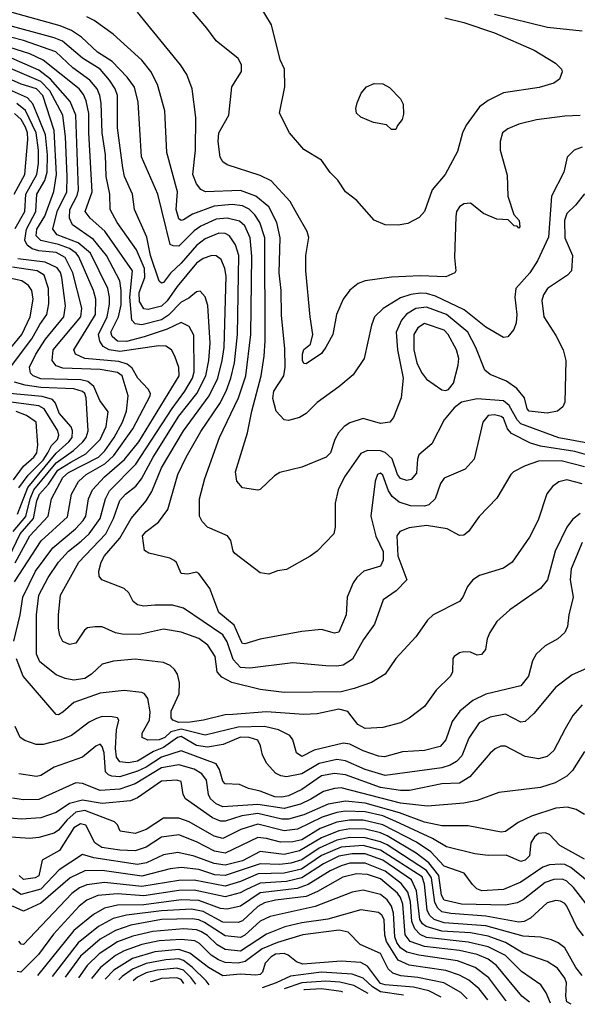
# Model space of a CAD drawing. Extents: x 501367 to 657802, y 482273 to 547541.
# Tile 276 of 656: x 604968 to 607512, y 482758 to 487251. Entities that reach past the tile are written whole.
import ezdxf

# ---------------------------------------------------------------- set-up
doc = ezdxf.new("R2010")
doc.units = 0

msp = doc.modelspace()

# ---------------------------------------------------------------- linework, layer by layer
at = {"layer": '0CON20XD'}
for points in [[(607525, 486813.1), (607455, 486810.4), (607326.7, 486793.3), (607245, 486774.6), (607195, 486753.6), (607171.1, 486735), (607160.5, 486695), (607161.1, 486655), (607192.1, 486542.1), (607195.7, 486445.7), (607222.5, 486362.5), (607247.5, 486335), (607250, 486305), (607245, 486300), (607238.3, 486308.3), (607225, 486310), (607197.5, 486337.5), (607145, 486341.2), (607085, 486366.2), (607025, 486414), (606995, 486410), (606975, 486397.1), (606960.9, 486375), (606957.7, 486352.3), (606951.5, 486165), (606958, 486105), (606953.8, 486095), (606912.2, 486077.8), (606795, 486082), (606664.6, 486075.4), (606545, 486059.4), (606512.4, 486047.6), (606475, 486016), (606444.6, 485975.4), (606413.5, 485905), (606396.7, 485815), (606365, 485756), (606345, 485728), (606275, 485680), (606265, 485681.4), (606258.2, 485695), (606257.9, 485725), (606265, 485745.7), (606295, 485770), (606306.4, 485815), (606292.9, 485895), (606273.3, 486105), (606273.3, 486175), (606287.4, 486257.4), (606280, 486285), (606232.9, 486367.1), (606202, 486422), (606115.6, 486515.6), (606065, 486540.7), (605915, 486588.1), (605895, 486602.9), (605883.6, 486623.6), (605874.1, 486695), (605877.1, 486735), (605922.1, 486815), (605936, 486945), (605980.5, 487015), (605979.5, 487045), (605965, 487074), (605865, 487154.2), (605822.8, 487212.8), (605743.3, 487305)], [(606908.7, 487258.7), (606995, 487237.9), (607135, 487191.4), (607315, 487112.5), (607412.2, 487052.2), (607440, 487025), (607442.9, 487012.9), (607430.7, 486979.3), (607405, 486961.4), (607338, 486942), (607175, 486916.5), (607105, 486882.5), (607066.7, 486853.3), (607005, 486770), (606989.1, 486735), (606965, 486650), (606909.6, 486545), (606850.7, 486475), (606815, 486375.7), (606791.2, 486348.8), (606739.5, 486320.5), (606695, 486313.2), (606635, 486315.3), (606585.7, 486335.7), (606506.1, 486426.1), (606454, 486465), (606419.3, 486519.3), (606385, 486554), (606345, 486610), (606265, 486658), (606199.4, 486735), (606154.3, 486825), (606177.5, 486945), (606175.7, 487025), (606157.3, 487067.3), (606116.9, 487226.9), (606065, 487312)], [(607635, 485304.5), (607427.5, 485342.5), (607255, 485407.1), (607238.3, 485425), (607201, 485491), (607175, 485511), (607055, 485521.4), (606984.4, 485505.6), (606950.3, 485479.7), (606904.6, 485425.4), (606849.2, 485315), (606789.5, 485265), (606782.7, 485245), (606778.8, 485181.2), (606755, 485152.5), (606735, 485148.2), (606705, 485157.6), (606692.3, 485175), (606667.4, 485247.4), (606636.1, 485276.1), (606615, 485283.1), (606555, 485284.8), (606525, 485270.9), (606450.8, 485165), (606421.8, 485105), (606406.9, 485045), (606406.9, 484935), (606400.8, 484905), (606325.8, 484825), (606293.3, 484803.3), (606185, 484742), (606145, 484736.2), (606105, 484721.2), (606065, 484727.1), (605950, 484815), (605942, 484825), (605932, 484875), (605916, 484895), (605825.7, 484935.7), (605800.8, 484960.9), (605788.5, 484985), (605788, 485065), (605812.2, 485157.7), (605879.7, 485345), (605965.9, 485525), (606000.5, 485625), (606022.4, 485815), (606027.6, 486172.4), (606019.8, 486255), (605995, 486310), (605971.6, 486331.6), (605915, 486345.8), (605865, 486340.6), (605795, 486308.2), (605765, 486286.7), (605695, 486218.1), (605668.5, 486218.5), (605655.4, 486225.4), (605598.1, 486455), (605524.2, 486625), (605508.1, 486875), (605492.4, 486942.4), (605458.7, 486988.7), (605389.6, 487059.6), (605322.7, 487102.7), (605250.9, 487170.9), (605205, 487201.5), (605152.4, 487222.4), (604933.7, 487283.7)], [(607545, 486456.2), (607504.8, 486405.2), (607465, 486366.9), (607453.6, 486335), (607454.8, 486254.8), (607491.2, 486175), (607485.6, 486105), (607467.1, 486085), (607376.9, 486025), (607357.5, 485995), (607350.9, 485969.1), (607359.6, 485895), (607415, 485810), (607447.5, 485745), (607460, 485695), (607456, 485505), (607446.7, 485485), (607422.5, 485465), (607375, 485455.6), (607292.5, 485465), (607284.2, 485475), (607272, 485525), (607237.2, 485567.3), (607189.2, 485600.8), (607115, 485631.2), (607090.8, 485650.9), (607048.9, 485755), (607012.8, 485825), (606915, 485905.8), (606825, 485939.5), (606775, 485933), (606732.7, 485907.3), (606710.4, 485879.6), (606685.8, 485825), (606692.4, 485745), (606717.1, 485615), (606709.4, 485525), (606673.9, 485436.1), (606657.5, 485415), (606615, 485408.6), (606535, 485430.6), (606475, 485411.9), (606448.6, 485395), (606423.1, 485365), (606405.6, 485335), (606385.6, 485275), (606365.8, 485255), (606255, 485208.5), (606155, 485184.2), (606130.7, 485169.3), (606065, 485107.5), (606055, 485104.2), (605985, 485114.3), (605958.2, 485145), (605952.7, 485187.3), (606007.9, 485365), (606026.7, 485465), (606069.4, 485625), (606084, 485716), (606087.6, 485785), (606086.2, 486255), (606063.3, 486325), (606041.1, 486361.1), (606015.6, 486385.6), (605985, 486401.6), (605937.5, 486407.5), (605855, 486399.7), (605756.6, 486363.4), (605715, 486337.5), (605705, 486333.9), (605695, 486341.8), (605682.3, 486385), (605688.4, 486465), (605639.2, 486645), (605630.7, 486835), (605597.1, 486955), (605566.8, 487015), (605526.1, 487066.1), (605394.3, 487184.3), (605307.5, 487247.5), (605274.4, 487264.4)], [(606275, 485454.4), (606245, 485435.5), (606195, 485422.5), (606175, 485425.5), (606138.5, 485465), (606122.6, 485522.6), (606128, 485555), (606173.7, 485625), (606178.7, 485665), (606178.2, 485748.2), (606162.3, 485902.3), (606161.7, 486015), (606152.5, 486095), (606157, 486255), (606141, 486325), (606105, 486396.5), (606045, 486445.6), (605975, 486470.8), (605815.8, 486465.8), (605795, 486476.4), (605775, 486501.5), (605758.4, 486545), (605770.4, 486655), (605771.5, 486805), (605755.3, 486935.3), (605730.5, 487000.5), (605701.8, 487045), (605505, 487285.5)], [(607135, 487275.9), (607376.2, 487216.2), (607535, 487200)], [(607565, 485261.6), (607500.6, 485280.6), (607345.1, 485305.1), (607298.3, 485318.3), (607212.2, 485362.2), (607194.4, 485384.4), (607175, 485431.8), (607165, 485440), (607135, 485447.5), (607105, 485444.4), (607081.1, 485415), (607041.1, 485245), (607000.4, 485199.6), (606905, 485158.9), (606888.2, 485135), (606863.3, 485065), (606835, 485036.6), (606815, 485030.2), (606752, 485032), (606699.9, 485049.9), (606667.5, 485075), (606650.3, 485100.3), (606625, 485173.1), (606615, 485181.2), (606600.9, 485175), (606590, 485145), (606570, 484985), (606593.3, 484893.3), (606626.5, 484823.5), (606625.9, 484784.1), (606615, 484756.9), (606538, 484735), (606505.7, 484705), (606489.4, 484680.6), (606461.9, 484615), (606457.8, 484535), (606425, 484456), (606405, 484451.4), (606345, 484468.5), (606255, 484458.5), (606065, 484423.6), (605995, 484402.2), (605985, 484404.4), (605978.9, 484415), (605947.5, 484487.5), (605877.1, 484545), (605835.4, 484655.4), (605785, 484723.3), (605775, 484730), (605735, 484720), (605705, 484724), (605683.5, 484773.5), (605673.6, 484783.6), (605653.6, 484793.6), (605556.8, 484816.8), (605538.3, 484828.3), (605528.8, 484895), (605544.5, 484915), (605602.2, 484957.7), (605644.3, 485015.7), (605689.2, 485175), (605727.9, 485255), (605795, 485372.3), (605881, 485499), (605909.5, 485555), (605932, 485615), (605948.4, 485685), (605962.3, 485815), (605967.4, 486175), (605953.1, 486223.1), (605925, 486264.7), (605905, 486276), (605876.5, 486276.5), (605815, 486251.3), (605775, 486220.7), (605705, 486139.2), (605655.8, 486094.2), (605625, 486051.8), (605615, 486047.9), (605605, 486057.8), (605565.4, 486175), (605548.9, 486258.9), (605492.7, 486385), (605482.4, 486455), (605446.8, 486535), (605438.4, 486575), (605415, 486757.5), (605414, 486905), (605403.5, 486935), (605378.1, 486975), (605335.2, 487025), (605254.7, 487075), (605162.8, 487152.8), (605125, 487168.7), (604885, 487233.8)], [(607535, 485132.4), (607465, 485151.5), (607427.6, 485142.4), (607398.6, 485121.4), (607373, 485087), (607333.3, 484966.7), (607295, 484890), (607215.7, 484775), (607175, 484748.5), (607066.7, 484715), (607036, 484695), (607010.8, 484665), (606990, 484615), (606975, 484596), (606854.7, 484535.3), (606828.9, 484511.1), (606804.6, 484475.4), (606775.4, 484434.6), (606685, 484335.8), (606635.7, 484265), (606573.5, 484226.5), (606495, 484198.2), (606435, 484184.1), (606175, 484180.3), (606065, 484193.8), (605936.3, 484226.3), (605890.3, 484250.2), (605868.9, 484275), (605859.7, 484345), (605826.3, 484396.3), (605785, 484426.3), (605705, 484456.6), (605625, 484469.4), (605515, 484444.7), (605435, 484446.7), (605405, 484453.2), (605345, 484480), (605310.5, 484480.5), (605277.5, 484475), (605263.3, 484465), (605224.2, 484405.8), (605195, 484400), (605165, 484414), (605150.7, 484440.7), (605144.6, 484474.6), (605144.6, 484535.4), (605154.6, 484625), (605237.8, 484775), (605360.5, 484905), (605395.8, 484974.2), (605425, 485056.1), (605450.6, 485085), (605497.8, 485122.2), (605524.6, 485155.4), (605577.9, 485255), (605695, 485442.2), (605776.1, 485545), (605817.7, 485625), (605831.1, 485695), (605836.5, 485775), (605826.9, 485946.9), (605815, 485985.8), (605791.7, 486011.7), (605775, 486009.1), (605740.2, 485979.8), (605705, 485961.6), (605647.5, 485902.5), (605615, 485881.3), (605525, 485858), (605495, 485863.3), (605480.5, 485880.5), (605470.5, 485985), (605482.8, 486105), (605356.1, 486286.1), (605290, 486345), (605267.6, 486375), (605299.3, 486465), (605283.1, 486735), (605283.4, 486823.4), (605271.1, 486881.1), (605259.8, 486909.8), (605239, 486935), (605075.9, 487065.9), (605015, 487095.7), (604763.1, 487175)], [(607545, 485209.8), (607438.2, 485238.2), (607335, 485235.7), (607274.8, 485215.2), (607221.8, 485188.2), (607208.5, 485175), (607145, 485068), (607065, 484984), (607015.6, 484915), (606995, 484898.1), (606975, 484897.8), (606917.9, 484927.9), (606825, 484943), (606745, 484932.8), (606702.5, 484915), (606688.9, 484895), (606693.8, 484805), (606734.4, 484695), (606685.9, 484644.1), (606626.2, 484603.8), (606587.6, 484492.4), (606537.6, 484422.4), (606487.3, 484332.7), (606444.4, 484305.6), (606415, 484300.2), (606365, 484302.1), (606215, 484315.4), (606018, 484292), (605975, 484294.5), (605941.6, 484331.6), (605915, 484411.5), (605895, 484443.8), (605715.5, 484565.5), (605665, 484578.4), (605585, 484579.7), (605535, 484574), (605505, 484580), (605486.5, 484596.5), (605466, 484636), (605445.6, 484655.6), (605342.5, 484695), (605331.4, 484711.4), (605329.7, 484735), (605339.7, 484775), (605354.8, 484805), (605424.8, 484885), (605476.2, 484975), (605545.3, 485055), (605571.4, 485098.6), (605615, 485205.3), (605715.2, 485375), (605833.2, 485535), (605871.7, 485615), (605892.4, 485695), (605900.6, 485755), (605909.9, 486079.9), (605904.8, 486115), (605887, 486157), (605865, 486173.8), (605845, 486174.1), (605805, 486161.4), (605775, 486140.4), (605686.5, 486033.5), (605641.6, 485968.5), (605615, 485943.8), (605555, 485928), (605535, 485931.9), (605514.8, 485965), (605513.7, 486006.3), (605538.4, 486075), (605538.3, 486115), (605500.4, 486200.4), (605412.6, 486325), (605380.8, 486385), (605379.3, 486455), (605363, 486535), (605360.4, 486635), (605344.8, 486735), (605339.7, 486869.7), (605334.1, 486905), (605321.6, 486935), (605288.8, 486975), (605211.4, 487031.4), (605133.4, 487105), (604985, 487155.9), (604865, 487186.9)], [(607344.2, 484655.8), (607205, 484558.5), (607145.7, 484505), (607112.9, 484455), (607101.4, 484425), (607093.9, 484376.1), (607075.8, 484354.2), (607055, 484351.2), (607025, 484364.3), (606995, 484365.7), (606975, 484361.4), (606950.8, 484345), (606944.2, 484335), (606942.5, 484275), (606934.3, 484255), (606869.1, 484190.9), (606815, 484116.5), (606745, 484063.6), (606705, 484041.8), (606625, 484020.3), (606545, 484016.5), (606510.6, 484035), (606465, 484093.9), (606425, 484104.5), (606325, 484082.5), (606265, 484080.2), (606095, 484091.9), (605940.2, 484079.8), (605905, 484079.1), (605806.3, 484053.7), (605746.2, 484045), (605695, 484044.3), (605666.6, 484055), (605658.8, 484065), (605660, 484095), (605695.7, 484174.3), (605697.3, 484225), (605687.5, 484265), (605675, 484286), (605655, 484304.3), (605625, 484317.8), (605495, 484332.8), (605396.3, 484323.7), (605345, 484310), (605296.2, 484265), (605265, 484245.2), (605215, 484236.2), (605175, 484244.7), (605135, 484261.8), (605060.4, 484320.4), (605044.7, 484355), (605045.2, 484534.8), (605056, 484625), (605098.5, 484705), (605145.2, 484775), (605190.2, 484825), (605248.3, 484871.7), (605284.8, 484905), (605335.2, 484975), (605359.2, 485065), (605378.4, 485101.6), (605497.7, 485222.3), (605663.3, 485476.7), (605721.4, 485555), (605756.3, 485615), (605763.7, 485643.7), (605762, 485812), (605741, 485851), (605705, 485869.3), (605640.6, 485839.4), (605536.2, 485803.8), (605455, 485783), (605415, 485784.6), (605390.5, 485805), (605384.6, 485825), (605419.7, 485895), (605430.9, 485949.1), (605431.7, 486015), (605425, 486059.5), (605364.1, 486175), (605305, 486247.2), (605209.5, 486315), (605194.9, 486344.9), (605196.8, 486385), (605230.9, 486449.1), (605237.1, 486475), (605224.9, 486815), (605198, 486878), (605109.4, 486979.4), (605055, 487020.1), (604905.8, 487085.8)], [(604941.2, 484415), (604970.8, 484535), (604983.2, 484615), (605040.5, 484735), (605119.4, 484840.6), (605222.9, 484927.1), (605257.8, 484965), (605269.7, 484985), (605282.4, 485065), (605300.2, 485105), (605355.2, 485165), (605445.8, 485244.2), (605511.2, 485325), (605695.6, 485625), (605695, 485663.8), (605676, 485716), (605660.4, 485745), (605635, 485760.7), (605602.6, 485762.6), (605425, 485736.2), (605376.5, 485745), (605349.4, 485759.4), (605333.8, 485783.8), (605328.5, 485815), (605366.9, 485895), (605377.8, 485952.2), (605378.6, 485985), (605370.5, 486025), (605291.6, 486185), (605235, 486233.3), (605139.3, 486269.3), (605119.8, 486295), (605139.5, 486375), (605183.8, 486465), (605184.9, 486535.1), (605176.5, 486716.5), (605164.6, 486814.6), (605106.1, 486926.1), (605065, 486969.5), (604895, 487041.6)], [(604944.2, 484685.8), (605066.9, 484873.1), (605187, 484983), (605204.8, 485085), (605236.9, 485143.1), (605271, 485175), (605356.1, 485223.9), (605397.9, 485262.1), (605485, 485383.1), (605563.8, 485535), (605565.2, 485545.2), (605555, 485564.6), (605506.7, 485615), (605480.9, 485660.9), (605458.8, 485678.8), (605420.4, 485690.4), (605264.9, 485704.9), (605222.3, 485725), (605215.9, 485745), (605283.2, 485855), (605314.5, 485905), (605316.2, 485975), (605304.8, 486015), (605238.2, 486168.2), (605225.4, 486185.4), (605195, 486206.2), (605145.3, 486225), (605065, 486242.8), (605043.6, 486265), (605046.4, 486295), (605082.8, 486355), (605123.7, 486466.3), (605135.6, 486544.4), (605126, 486745), (605073.7, 486905), (605045.1, 486935.1), (604975, 486956.3), (604857.9, 487007.9)], [(604947.1, 484772.9), (605014.8, 484895), (605098.6, 484985), (605112.8, 485065), (605165, 485161.9), (605190.2, 485185), (605327.7, 485255), (605356.2, 485283.8), (605399.4, 485345), (605436.8, 485415), (605455.6, 485465), (605463.1, 485535), (605444.8, 485595.2), (605435.8, 485625), (605415, 485641.2), (605335, 485653.9), (605165, 485660.3), (605135, 485670.8), (605116.7, 485695), (605121, 485745), (605246.6, 485895), (605252.2, 485935), (605210.9, 486095), (605175.1, 486165.1), (605135, 486188.7), (605056, 486196), (605025.1, 486205.1), (605001.8, 486221.8), (604991.3, 486245), (604999.1, 486295), (605041.6, 486375), (605045.9, 486455), (605082.5, 486517.5), (605093.2, 486555), (605095.5, 486634.5), (605086.6, 486725), (605057.2, 486797.2), (605027.7, 486867.7), (605004.5, 486894.5), (604825, 486973.3)], [(606685, 486750), (606665, 486750), (606641.7, 486771.7), (606582.3, 486782.3), (606525, 486806.2), (606504.2, 486824.2), (606501.2, 486845), (606508.3, 486871.7), (606526.2, 486915), (606550, 486945), (606585, 486960), (606625, 486958), (606655, 486941.2), (606705, 486890), (606718, 486865), (606719.5, 486820.5), (606713.8, 486796.2), (606691.7, 486768.3), (606685, 486750)], [(604948.1, 486298.1), (604991.6, 486375), (604995.9, 486455), (605045.7, 486545), (605054.6, 486595), (605054.4, 486655), (605042.9, 486735), (604995, 486837), (604955, 486868.8)], [(604942.8, 486455), (604991.1, 486545), (605005.1, 486704.9), (605003.9, 486735), (604995, 486761), (604975, 486795.2), (604945, 486822.7)], [(607535, 486669.6), (607498, 486655), (607465.8, 486624.2), (607451.4, 486555), (607395, 486446.2), (607381.1, 486258.9), (607331.1, 486151.1), (607295.9, 486095), (607232.4, 486025), (607227.2, 485985), (607236.2, 485905), (607233.1, 485866.9), (607223.1, 485836.9), (607195, 485804), (607175, 485800.6), (607095, 485847.5), (606996.5, 485926.5), (606865, 485988.8), (606825, 486001.2), (606797.5, 486002.5), (606753.5, 485996.5), (606705, 485981.3), (606627.3, 485932.7), (606587.7, 485895), (606573.7, 485856.4), (606540, 485705), (606489.4, 485630.6), (606425, 485575.4), (606325, 485503.6), (606275, 485454.4)], [(604920.3, 484799.7), (604969.8, 484905), (605031.9, 484975), (605045.8, 485055), (605057.8, 485085), (605099.2, 485130.8), (605141.5, 485195), (605201.9, 485231.9), (605270.4, 485269.6), (605334.8, 485335), (605362.3, 485395), (605371.8, 485461.8), (605333.5, 485513.5), (605307.1, 485577.1), (605279.8, 485599.8), (605247, 485607), (605065, 485612.6), (605029.2, 485625), (605017.5, 485637.5), (605013.1, 485665), (605042.1, 485725), (605086.3, 485793.7), (605170, 485895), (605177.9, 485945), (605161.1, 486075), (605155, 486096.6), (605138.9, 486118.9), (605084.1, 486144.1), (604959.5, 486159.5)], [(604926.3, 485665), (605023.9, 485795), (605060.6, 485859.4), (605091.3, 485905), (605101.1, 485955), (605098.9, 486025), (605079.3, 486085), (605048.5, 486105), (604935, 486121.2)], [(604927.2, 485752.8), (604978.3, 485815), (605016.4, 485895), (605029.8, 485975), (605024, 486015), (605008.2, 486038.2), (604978.6, 486058.6), (604858.5, 486085)], [(606911.2, 485558.8), (606925, 485563.8), (606948.2, 485591.8), (606969.4, 485675), (606971.6, 485705), (606961.7, 485745), (606923.9, 485815), (606905, 485834.3), (606815, 485864.3), (606785, 485845.3), (606766.3, 485815), (606766.1, 485745), (606779.8, 485685), (606800.9, 485640.9), (606825, 485610.4), (606895, 485561.9), (606911.2, 485558.8)], [(604938.5, 484915), (604996.8, 484983.2), (605015.4, 485065), (605033.2, 485105), (605135, 485229.2), (605213, 485285), (605256.6, 485325), (605271.2, 485345), (605281.2, 485375), (605271.7, 485525), (605265.4, 485545), (605255, 485554.5), (605215, 485567), (605065, 485572.2), (604992.5, 485582.5), (604945, 485596.6)], [(604964.2, 485115), (605007.2, 485172.8), (605075, 485241), (605095.9, 485275), (605112.8, 485307.2), (605140, 485335), (605146.9, 485355), (605142.1, 485375), (605079.1, 485475), (605055, 485488.7), (604895, 485509.8)], [(604958, 484995), (605004.6, 485115.4), (605135, 485273.1), (605193, 485325), (605207.2, 485345), (605209.5, 485375), (605203.3, 485393.3), (605148.9, 485455), (605131, 485501), (605117.5, 485517.5), (605071.3, 485531.3), (604907.1, 485547)], [(604939.3, 485150.7), (604985, 485213.7), (605032.9, 485255), (605047, 485275), (605050.7, 485310.7), (605042.9, 485415), (604998.9, 485445), (604952.7, 485462.7)], [(607525, 484997.5), (607489.7, 484970.3), (607464.4, 484935.6), (607411.2, 484825), (607376.2, 484695), (607344.2, 484655.8)], [(607535, 484865.6), (607484.8, 484745), (607479.8, 484695), (607493.9, 484615), (607473.8, 484535), (607467.6, 484482.4), (607456, 484455), (607424, 484425), (607366.3, 484393.7), (607325.4, 484355), (607308.7, 484325), (607289.3, 484255), (607255, 484210.5), (607095, 484172.4), (607035.6, 484144.4), (606976.9, 484095), (606941.5, 484048.5), (606912.9, 483965), (606886.4, 483933.6), (606815, 483915.4), (606715, 483909.1), (606632.3, 483887.7), (606605, 483890.5), (606535, 483914.7), (606475, 483944.2), (606445, 483949.5), (606312.1, 483917.9), (606255, 483889.1), (606230.5, 483905), (606214.6, 483965), (606201.2, 483985), (606149.6, 484009.6), (606085, 484024.9), (605965, 484021.8), (605815, 483985.5), (605705, 484013), (605658.2, 484001.8), (605630.3, 483975), (605605, 483964.4), (605553.1, 483963.1), (605527.3, 483975), (605527.3, 483995), (605559.7, 484055), (605563.1, 484093.1), (605553.1, 484153.1), (605537.1, 484175), (605525, 484181.1), (605445, 484189.6), (605335, 484177.9), (605214.8, 484135.2), (605165, 484091.1), (605145, 484079.4), (605135, 484080), (604984.7, 484255), (604953.5, 484333.5)], [(607555, 484289.4), (607489.4, 484260.6), (607414.7, 484205.3), (607314.6, 484085), (607275, 484048.5), (607255, 484045.3), (607185, 484081.6), (607115, 484068.4), (607065, 484042.7), (607017.5, 483972.5), (606985, 483891.2), (606961.5, 483865), (606931.7, 483848.3), (606895, 483836.5), (606635, 483802.5), (606545, 483828.5), (606455, 483868.3), (606415, 483874.8), (606335, 483856.7), (606255, 483809.3), (606185, 483796.2), (606159.8, 483799.8), (606135, 483812.5), (606096.5, 483856.5), (606076, 483895), (606067.1, 483937.1), (606055, 483962.5), (606015.8, 483975.8), (605975, 483976.4), (605897, 483943), (605825, 483930.8), (605775, 483938.9), (605705, 483980.2), (605688.1, 483975), (605625, 483929.6), (605579, 483911), (605505, 483867.8), (605465, 483860.2), (605425, 483864), (605410.5, 483885), (605404.6, 483925), (605410, 484010), (605420.6, 484055), (605413.8, 484065), (605389.7, 484069.7), (605345, 484070.6), (605317.9, 484062.1), (605285, 484044.7), (605204.4, 483985), (605155.8, 483965), (605076, 483944), (605044, 483944), (604991.7, 483961.7), (604970.9, 483975), (604947.1, 484025)], [(607535, 484124.5), (607491.5, 484075), (607457.3, 484015), (607405, 483916), (607375, 483888.5), (607335, 483877.7), (607275, 483888.8), (607185, 483935.5), (607163.8, 483936.2), (607137, 483923), (607115, 483903.1), (607021.8, 483795), (606975, 483767.1), (606895, 483763.3), (606746.6, 483733.4), (606705, 483733), (606615, 483746.9), (606455, 483804.2), (606405, 483811), (606345, 483800), (606255, 483737.7), (606195, 483708.7), (606165, 483702.6), (606132.9, 483705), (606065, 483730), (606012, 483742), (605970.6, 483760.6), (605905, 483763.5), (605895, 483775.8), (605879.8, 483829.8), (605864.5, 483855), (605705, 483914.8), (605615, 483885.3), (605545, 483840.2), (605505, 483821.7), (605425, 483796.1), (605389.2, 483799.2), (605373.1, 483805), (605359.1, 483819.1), (605353.2, 483905), (605345, 483933.5), (605335, 483945.4), (605315, 483935.4), (605255.2, 483884.8), (605125, 483840.4), (605065, 483801.2), (605045, 483797.1), (604965, 483809.6)], [(607545, 483912.1), (607490.3, 483825), (607465, 483798.2), (607411, 483769), (607345, 483747.1), (607155, 483723.5), (607055, 483687.1), (606994.8, 483675.2), (606828.8, 483661.2), (606705, 483674.9), (606435, 483744.8), (606405, 483743), (606355, 483728.7), (606296.6, 483693.4), (606249.1, 483670.9), (606175, 483651), (606055, 483669.1), (605895, 483659.5), (605865, 483672.3), (605838.4, 483695), (605829.4, 483715), (605820.3, 483779.8), (605799.9, 483809.9), (605765, 483830.7), (605695, 483850), (605615, 483837), (605495, 483764.5), (605425, 483739.6), (605335, 483733.1), (605255, 483765.7), (605225, 483768.6), (605055, 483692.6), (604985, 483691.1), (604935, 483697.9)], [(607545, 483623.8), (607506.8, 483646.8), (607467.5, 483657.5), (607415, 483652.4), (607303.2, 483616.8), (607242.5, 483587.5), (607185, 483546.8), (607165, 483543.3), (607015, 483572.8), (606895, 483572.7), (606815, 483589.2), (606700.8, 483630.8), (606545, 483676.3), (606454.6, 483685.4), (606375, 483671.6), (606265, 483622.4), (606195, 483602.8), (606165, 483602.6), (606055, 483628.4), (605981.7, 483618.3), (605905, 483594.1), (605885, 483594), (605847.9, 483607.9), (605725.4, 483695), (605713.8, 483715), (605705, 483773.8), (605685, 483780), (605615, 483776), (605505, 483699.2), (605474.3, 483685.7), (605345.1, 483674.8), (605255, 483689.5), (605195.3, 483674.7), (605135, 483632.6), (605065, 483608.7), (604975, 483603), (604852.9, 483612.9)], [(607545, 483419.5), (607433.1, 483483.1), (607385, 483532.8), (607365, 483540.3), (607335, 483537.4), (607317.5, 483522.5), (607300.9, 483495), (607293.8, 483435), (607275, 483415.3), (607255, 483409.7), (607188, 483438), (607105, 483437.5), (607044.8, 483444.8), (606915, 483476.8), (606852, 483515), (606685, 483592), (606625, 483617.5), (606545, 483636.3), (606455, 483639.2), (606415, 483633.2), (606348.8, 483611.2), (606235, 483556.5), (606175, 483549.5), (606055, 483579.5), (605977.1, 483555), (605895, 483514.4), (605855, 483525.2), (605740.8, 483590.8), (605695, 483607.4), (605625, 483607.8), (605545, 483556), (605495, 483537.3), (605427.1, 483547.1), (605415, 483576.2), (605400.2, 483590.2), (605265, 483641.9), (605223.8, 483635), (605185, 483599.4), (605145, 483552.2), (605125, 483539.3), (605055, 483519.2), (605015.2, 483514.8), (604905, 483521.6)], [(607615, 483274.7), (607482.2, 483382.2), (607455.6, 483395.6), (607435, 483397.7), (607385, 483393.5), (607355, 483383.1), (607255, 483315.7), (607175, 483281.2), (607076.2, 483276.2), (607054.2, 483284.2), (607033.5, 483305), (606996.7, 483356.7), (606905, 483388.4), (606843.7, 483453.7), (606778.2, 483498.2), (606625, 483577.3), (606535, 483597.7), (606472.6, 483597.4), (606415, 483588.5), (606339.8, 483560.2), (606255, 483508), (606215, 483499.6), (606157.4, 483497.4), (606095, 483514.6), (606055, 483518.6), (605905, 483447.1), (605856.5, 483456.5), (605775, 483498.6), (605695, 483531.1), (605615, 483520), (605545, 483475.2), (605495, 483457.3), (605425, 483460.4), (605343.2, 483473.2), (605311.3, 483495), (605269.5, 483575), (605245, 483580.8), (605215, 483562.4), (605149.8, 483460.2), (605070.9, 483415), (605055, 483343.4), (605039.2, 483335), (604985, 483327), (604965.7, 483345)], [(607585, 483174.7), (607495, 483290.5), (607465, 483320), (607445, 483328.1), (607405, 483327.4), (607365, 483313.9), (607265, 483234.8), (607238.7, 483221.3), (607185, 483210), (607118.6, 483211.4), (606984.2, 483214.2), (606905, 483232.3), (606892.3, 483255), (606881.2, 483345), (606835, 483403.9), (606776.9, 483446.9), (606645, 483526.8), (606615, 483540.6), (606546.4, 483556.4), (606475, 483557.8), (606425, 483549.4), (606345, 483517.6), (606245, 483457.9), (606175, 483441.9), (606065, 483455.2), (605985, 483412.3), (605905, 483393.3), (605855, 483399.6), (605765, 483434.2), (605690.2, 483450.2), (605625, 483439.8), (605547, 483403), (605505, 483395.9), (605306.8, 483426.8), (605255, 483441.5), (605149, 483371), (605065, 483282.9), (604975, 483259.3), (604935, 483284.8)], [(607540.1, 483070.1), (607510.4, 483110.4), (607465, 483205.5), (607455, 483218.2), (607435, 483228.2), (607415, 483230.7), (607375, 483220.7), (607298.8, 483151.2), (607270, 483135), (607245, 483132.7), (607095, 483160.1), (606935, 483171.7), (606895, 483180), (606876.6, 483196.6), (606862.2, 483222.2), (606847.5, 483335), (606825, 483367.9), (606645, 483485.3), (606615, 483499.5), (606545, 483517.6), (606475, 483519), (606415, 483507), (606335, 483470.5), (606255, 483417.1), (606205, 483401.6), (606155, 483395.1), (606065, 483399.3), (605905, 483345.1), (605858.9, 483348.9), (605785, 483372.5), (605705, 483381.4), (605655, 483375.2), (605525, 483343.1), (605345, 483368), (605265, 483366.1), (605198.8, 483335), (605065, 483218.8), (604985, 483182.5), (604935, 483205.5)], [(607535, 482888.6), (607505.9, 482925.9), (607455, 483016), (607425, 483038.8), (607395, 483051.2), (607345, 483064.2), (607265, 483068.8), (607095.1, 483115.1), (606905, 483130.2), (606860, 483145), (606837.9, 483165), (606827.8, 483187.8), (606815.8, 483305.8), (606805, 483338.8), (606615, 483460.8), (606535, 483482.3), (606435, 483474.7), (606345, 483436.1), (606254.7, 483375), (606175, 483355.9), (606056.9, 483353.1), (605975, 483318.6), (605905, 483297.4), (605765, 483323.5), (605695, 483322.5), (605525, 483295.6), (605355, 483313.5), (605275, 483303.5), (605241.1, 483288.9), (605206.7, 483263.3), (604985, 483030), (604975, 483032.8), (604965, 483046.1)], [(607484.9, 482757.7), (607465, 482768.6), (607459.7, 482795), (607462.6, 482855), (607455, 482877.5), (607422.6, 482922.6), (607375, 482953.6), (607265, 482991.5), (607185, 483040), (607105, 483069), (607025, 483083.3), (606895, 483091.8), (606822.3, 483112.3), (606805.4, 483125.4), (606793.4, 483145), (606778.7, 483275), (606755.2, 483325), (606625, 483415.1), (606545, 483444.3), (606484.9, 483445.1), (606425, 483434.1), (606355, 483398.1), (606255, 483334.2), (606185, 483318), (606065, 483310.9), (606000.1, 483279.9), (605973.7, 483266.3), (605905, 483248.6), (605765, 483277.8), (605695, 483276.7), (605535, 483252.4), (605415, 483261.5), (605325, 483254.5), (605275, 483232.4), (605240.3, 483205), (605122.4, 483077.6), (605053.8, 482985), (604973.9, 482903.9), (604956.9, 482906.9)], [(607389.4, 482762.8), (607370.2, 482810.2), (607346.6, 482846.6), (607257.7, 482907.7), (607185, 482980.7), (607105, 483019.7), (607015, 483041.9), (606825, 483062.6), (606795, 483076.7), (606771.6, 483101.6), (606757.5, 483135), (606751.9, 483225), (606739.5, 483269.5), (606708.3, 483308.3), (606635, 483365.5), (606545, 483402.1), (606475, 483401), (606435, 483390.3), (606385, 483367.1), (606285, 483303.9), (606233.8, 483286.2), (606065, 483266.7), (605975, 483205.5), (605915, 483191.7), (605885, 483195.1), (605785, 483231.6), (605705, 483234.3), (605535, 483212.2), (605415, 483210.7), (605355, 483196.5), (605305, 483167.6), (605215, 483094), (605049.3, 482888.7)], [(607294.2, 482767.9), (607259.7, 482795), (607143.8, 482935), (607105, 482963.2), (607055, 482985.6), (606975, 483002.7), (606815, 483021.5), (606750.3, 483045), (606727.4, 483075), (606715.7, 483215), (606705.8, 483245), (606691.4, 483265), (606615, 483329.8), (606555, 483349.6), (606505, 483353.1), (606442.4, 483337.6), (606327.5, 483272.5), (606275, 483250), (606135, 483233.1), (606085, 483220.5), (606055, 483203.7), (605985, 483139.1), (605965, 483131.4), (605895, 483132), (605805, 483181.2), (605751.5, 483191.5), (605615, 483184.7), (605455, 483164.9), (605395, 483149.3), (605327.2, 483112.8), (605235, 483038.5), (605115.7, 482885.1)], [(607187.8, 482773.6), (607186.1, 482775), (607108, 482878), (607045.8, 482925.8), (606965, 482956.2), (606788.8, 482981.2), (606734.7, 482995), (606706, 483016), (606689.4, 483039.4), (606679.6, 483065), (606674.3, 483174.3), (606663.9, 483205), (606644.1, 483234.1), (606615, 483259), (606535, 483278.3), (606485, 483269.2), (606316, 483204), (606111.5, 483158.5), (606065, 483137.4), (605995, 483073.4), (605975, 483062.5), (605905, 483069.4), (605811.3, 483131.3), (605785, 483143.5), (605755, 483147.8), (605615, 483144.7), (605475, 483119.3), (605404.9, 483095.1), (605335, 483055.2), (605245, 482977.4), (605175.8, 482881.9)], [(607103.4, 482778.2), (607065, 482828.3), (607017.9, 482867.9), (606975, 482890.7), (606912.3, 482912.3), (606745, 482936.5), (606695, 482959.5), (606641.1, 483045), (606633.9, 483073.9), (606631, 483145), (606621, 483165), (606605, 483177.3), (606525, 483189), (606373.4, 483146.6), (606255, 483130), (606178.3, 483111.7), (606095, 483078.5), (605975, 483000.3), (605905, 483007.6), (605869.5, 483029.5), (605825, 483072.4), (605795, 483090.2), (605775, 483097.3), (605715, 483101.6), (605575, 483089.6), (605485, 483068.6), (605415, 483042.6), (605331.4, 482988.6), (605275.8, 482935), (605236.1, 482878.7)], [(607010.4, 482783.2), (606980.9, 482810.9), (606902.7, 482855), (606785, 482880.4), (606707.5, 482887.5), (606670.1, 482900.1), (606649.8, 482919.8), (606615, 482989.5), (606520.9, 483030.9), (606467.1, 483087.1), (606425.7, 483095.7), (606260, 483075), (606145, 483039.6), (606075, 483011.2), (605996.5, 482953.5), (605965, 482945.1), (605905, 482948.6), (605875, 482960), (605842.1, 482982.1), (605789.2, 483035), (605766.7, 483046.7), (605705, 483053), (605605, 483047.9), (605525, 483029.9), (605445, 483002.2), (605405, 482980.1), (605336.3, 482925), (605295.9, 482875.4)], [(606891.4, 482789.6), (606835, 482819.2), (606765.3, 482835.3), (606635, 482845.9), (606615, 482852.4), (606555, 482931.1), (606525, 482947.8), (606435, 482954.5), (606260.6, 482940.6), (606230.9, 482950.9), (606192.6, 482982.6), (606175, 482989.5), (606135.9, 482985.9), (606115.8, 482975), (606088.8, 482945), (606075.4, 482905), (606065, 482894.1), (606045, 482890), (605975, 482894.8), (605895, 482887.5), (605828.9, 482925), (605745, 482991), (605695, 483008.5), (605585, 482997.2), (605482.6, 482967.4), (605397.2, 482912.7), (605358.1, 482872.1)], [(605832.5, 482846.6), (605819.5, 482865), (605755, 482927.7), (605715, 482957.7), (605695, 482964.9), (605635, 482961), (605545, 482943.6), (605482.3, 482917.7), (605435.9, 482884.1), (605421, 482868.7)], [(605771.3, 482849.9), (605749.7, 482879.7), (605715, 482913.3), (605685, 482923.1), (605595.8, 482914.2), (605545, 482900.6), (605505, 482881.1), (605485.9, 482865.2)], [(606719.6, 482798.8), (606615, 482814.7), (606578.1, 482838.1), (606535, 482876.4), (606485.1, 482895.1), (606345, 482903.7), (606204, 482886), (606138.1, 482855), (606074.9, 482833.5)], [(605716.4, 482852.8), (605705, 482871), (605685, 482878), (605615, 482875.8), (605567.6, 482860.8), (605565.1, 482861)], [(606558.4, 482807.5), (606493, 482843), (606428.3, 482858.3), (606365, 482863.1), (606255, 482855.1), (606175.4, 482828.1)], [(606442, 482813.8), (606435, 482816.1), (606345, 482827.7), (606267.4, 482823.2), (606265, 482823.3)]]:
    msp.add_lwpolyline(points, dxfattribs=at)

doc.saveas('drawing.dxf')
